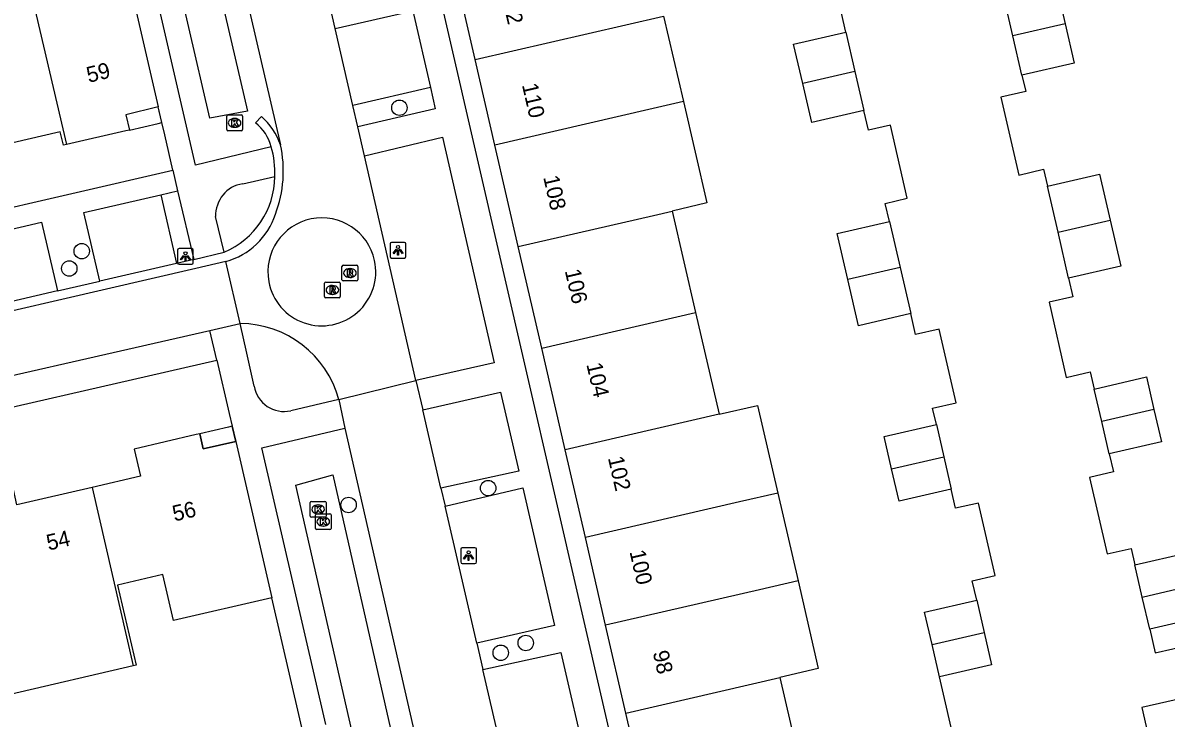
# Model space of a CAD drawing. Extents: x 156414 to 157775, y 382335 to 383765.
# Drawn here: x 156775 to 156847.5, y 383430 to 383474 of the extents above; entities that cross this region are included whole.
import ezdxf

# ---------------------------------------------------------------- set-up
doc = ezdxf.new("R2010")
doc.units = 0
for name, color, linetype in [('IMGEO_Boom', 7, 'Continuous'), ('IMGEO_Greppel_droge_sloot', 7, 'Continuous'), ('IMGEO_Kolk', 7, 'Continuous'), ('IMGEO_Lichtpunt', 7, 'Continuous'), ('IMGEO_Muur', 7, 'Continuous'), ('IMGEO_Pand', 7, 'Continuous'), ('IMGEO_Pand_nummerreeks', 7, 'Continuous'), ('IMGEO_Pand_overbouw', 7, 'Continuous'), ('IMGEO_Rijbaan_lokaal_gesloten', 7, 'Continuous'), ('IMGEO_Rijbaan_lokaal_open', 7, 'Continuous'), ('IMGEO_Rioolput', 7, 'Continuous'), ('IMGEO_Voetpad_open', 7, 'Continuous')]:
    doc.layers.add(name, color=color, linetype=linetype)

msp = doc.modelspace()

# ---------------------------------------------------------------- linework, layer by layer
at = {"layer": 'IMGEO_Boom'}
for centre in [(156798.902, 383468.623), (156778.779, 383459.543), (156777.986, 383458.446), (156804.526, 383444.545), (156795.681, 383443.478), (156806.905, 383434.742), (156805.322, 383434.122)]:
    msp.add_circle(centre, 0.489, dxfattribs=at)
at = {"layer": 'IMGEO_Greppel_droge_sloot'}
for points in [[(156776.259, 383513.891), (156778.596, 383514.329), (156789.283, 383468.396), (156786.897, 383467.961), (156776.259, 383513.891)], [(156803.858, 383402.233), (156802.145, 383401.843), (156792.348, 383444.732), (156794.686, 383445.39), (156804.457, 383402.37)]]:
    msp.add_lwpolyline(points, dxfattribs=at)
at = {"layer": 'IMGEO_Kolk'}
for p, q in [((156787.961, 383467.239), (156787.961, 383468.091)), ((156788.036, 383468.165), (156788.888, 383468.165)), ((156788.449, 383467.945), (156788.474, 383467.945)), ((156788.962, 383468.091), (156788.962, 383467.239)), ((156788.888, 383467.165), (156788.036, 383467.165)), ((156788.472, 383467.385), (156788.447, 383467.385)), ((156793.253, 383442.772), (156793.253, 383443.624)), ((156793.328, 383443.698), (156794.18, 383443.698)), ((156793.741, 383443.478), (156793.766, 383443.478)), ((156794.254, 383443.624), (156794.254, 383442.772)), ((156794.18, 383442.698), (156793.328, 383442.698)), ((156793.577, 383441.993), (156793.577, 383442.845)), ((156793.652, 383442.919), (156794.504, 383442.919)), ((156793.764, 383442.918), (156793.739, 383442.918)), ((156794.065, 383442.699), (156794.09, 383442.699)), ((156794.578, 383442.845), (156794.578, 383441.993)), ((156794.504, 383441.919), (156793.652, 383441.919)), ((156794.088, 383442.139), (156794.063, 383442.139))]:
    msp.add_line(p, q, dxfattribs=at)
for points in [[(156787.961, 383467.239), (156787.961, 383468.091)], [(156788.036, 383468.165), (156788.888, 383468.165)], [(156788.282, 383467.865), (156788.405, 383467.865), (156788.405, 383467.714), (156788.535, 383467.865), (156788.699, 383467.865), (156788.553, 383467.714), (156788.706, 383467.465), (156788.554, 383467.465), (156788.469, 383467.629), (156788.405, 383467.562), (156788.405, 383467.465), (156788.282, 383467.465), (156788.282, 383467.865)], [(156788.962, 383468.091), (156788.962, 383467.239)], [(156788.888, 383467.165), (156788.036, 383467.165)], [(156793.253, 383442.772), (156793.253, 383443.624)], [(156793.328, 383443.698), (156794.18, 383443.698)], [(156793.574, 383443.398), (156793.697, 383443.398), (156793.697, 383443.247), (156793.827, 383443.398), (156793.991, 383443.398), (156793.845, 383443.247), (156793.998, 383442.998), (156793.846, 383442.998), (156793.761, 383443.162), (156793.697, 383443.095), (156793.697, 383442.998), (156793.574, 383442.998), (156793.574, 383443.398)], [(156794.254, 383443.624), (156794.254, 383442.772)], [(156794.18, 383442.698), (156793.328, 383442.698)], [(156793.577, 383441.993), (156793.577, 383442.845)], [(156793.652, 383442.919), (156794.504, 383442.919)], [(156793.898, 383442.619), (156794.021, 383442.619), (156794.021, 383442.468), (156794.151, 383442.619), (156794.315, 383442.619), (156794.169, 383442.468), (156794.322, 383442.219), (156794.17, 383442.219), (156794.085, 383442.383), (156794.021, 383442.316), (156794.021, 383442.219), (156793.898, 383442.219), (156793.898, 383442.619)], [(156794.578, 383442.845), (156794.578, 383441.993)], [(156794.504, 383441.919), (156793.652, 383441.919)]]:
    msp.add_lwpolyline(points, dxfattribs=at)
for centre, start, end in [((156788.038, 383468.089), 91.55205, 178.44795), ((156788.038, 383468.089), 91.55205, 178.44795), ((156788.886, 383468.089), 1.55205, 88.44795), ((156788.886, 383468.089), 1.55205, 88.44795), ((156788.038, 383467.241), 181.55205, 268.44795), ((156788.038, 383467.241), 181.55205, 268.44795), ((156788.886, 383467.241), 271.55205, 358.44795), ((156788.886, 383467.241), 271.55205, 358.44795), ((156793.33, 383443.622), 91.55205, 178.44795), ((156793.33, 383443.622), 91.55205, 178.44795), ((156794.178, 383443.622), 1.55205, 88.44795), ((156794.178, 383443.622), 1.55205, 88.44795), ((156793.33, 383442.774), 181.55205, 268.44795), ((156793.33, 383442.774), 181.55205, 268.44795), ((156793.654, 383442.843), 91.55205, 178.44795), ((156793.654, 383442.843), 91.55205, 178.44795), ((156794.178, 383442.774), 271.55205, 358.44795), ((156794.178, 383442.774), 271.55205, 358.44795), ((156794.502, 383442.843), 1.55205, 88.44795), ((156794.502, 383442.843), 1.55205, 88.44795), ((156793.654, 383441.995), 181.55205, 268.44795), ((156793.654, 383441.995), 181.55205, 268.44795), ((156794.502, 383441.995), 271.55205, 358.44795), ((156794.502, 383441.995), 271.55205, 358.44795)]:
    msp.add_arc(centre, 0.0765, start, end, dxfattribs=at)
for centre, major_axis, ratio, start_param, end_param in [((156788.448, 383467.665), (-0.387, 0.002), 0.722429, 4.712389, 7.853982), ((156788.473, 383467.665), (-0.39, 0.002), 0.717154, 1.570796, 4.712389), ((156793.74, 383443.198), (-0.387, 0.002), 0.722429, 4.712389, 7.853982), ((156793.765, 383443.198), (-0.39, 0.002), 0.717154, 1.570796, 4.712389), ((156794.064, 383442.419), (-0.387, 0.002), 0.722429, 4.712389, 7.853982), ((156794.089, 383442.419), (-0.39, 0.002), 0.717154, 1.570796, 4.712389)]:
    msp.add_ellipse(centre, major_axis=major_axis, ratio=ratio, start_param=start_param, end_param=end_param, dxfattribs=at)
at = {"layer": 'IMGEO_Lichtpunt'}
for p, q in [((156785.75, 383459.709), (156784.942, 383459.709)), ((156785.75, 383459.709), (156784.942, 383459.709)), ((156798.315, 383460.007), (156798.315, 383459.2)), ((156798.315, 383460.007), (156798.315, 383459.2)), ((156799.217, 383460.102), (156798.409, 383460.102)), ((156799.217, 383460.102), (156798.409, 383460.102)), ((156799.311, 383459.2), (156799.311, 383460.007)), ((156799.311, 383459.2), (156799.311, 383460.007)), ((156784.848, 383459.614), (156784.848, 383458.807)), ((156784.848, 383459.614), (156784.848, 383458.807)), ((156785.844, 383458.807), (156785.844, 383459.614)), ((156785.844, 383458.807), (156785.844, 383459.614)), ((156798.409, 383459.106), (156799.217, 383459.106)), ((156798.409, 383459.106), (156799.217, 383459.106)), ((156784.942, 383458.713), (156785.75, 383458.713)), ((156784.942, 383458.713), (156785.75, 383458.713)), ((156802.785, 383440.678), (156802.785, 383439.871)), ((156802.785, 383440.678), (156802.785, 383439.871)), ((156803.687, 383440.773), (156802.879, 383440.773)), ((156803.687, 383440.773), (156802.879, 383440.773)), ((156803.781, 383439.871), (156803.781, 383440.678)), ((156803.781, 383439.871), (156803.781, 383440.678)), ((156802.879, 383439.777), (156803.687, 383439.777)), ((156802.879, 383439.777), (156803.687, 383439.777))]:
    msp.add_line(p, q, dxfattribs=at)
for points in [[(156785.222, 383459.278), (156785.261, 383459.25), (156785.073, 383458.988), (156785.035, 383459.015), (156785.222, 383459.278)], [(156785.324, 383459.23), (156785.371, 383459.23), (156785.371, 383458.908), (156785.324, 383458.908), (156785.324, 383459.23)], [(156785.434, 383459.25), (156785.472, 383459.277), (156785.659, 383459.015), (156785.62, 383458.987), (156785.434, 383459.25)], [(156798.689, 383459.671), (156798.728, 383459.643), (156798.54, 383459.381), (156798.502, 383459.408), (156798.689, 383459.671)], [(156798.791, 383459.623), (156798.838, 383459.623), (156798.838, 383459.301), (156798.791, 383459.301), (156798.791, 383459.623)], [(156798.901, 383459.643), (156798.939, 383459.67), (156799.126, 383459.408), (156799.087, 383459.38), (156798.901, 383459.643)], [(156803.159, 383440.342), (156803.198, 383440.314), (156803.01, 383440.052), (156802.972, 383440.079), (156803.159, 383440.342)], [(156803.261, 383440.294), (156803.308, 383440.294), (156803.308, 383439.972), (156803.261, 383439.972), (156803.261, 383440.294)], [(156803.371, 383440.314), (156803.409, 383440.341), (156803.596, 383440.079), (156803.557, 383440.051), (156803.371, 383440.314)]]:
    msp.add_lwpolyline(points, dxfattribs=at)
for centre in [(156798.814, 383459.805), (156785.347, 383459.412), (156803.284, 383440.476)]:
    msp.add_circle(centre, 0.0994, dxfattribs=at)
for centre, start, end in [((156784.942, 383459.614), 90, 180), ((156784.942, 383459.614), 90, 180), ((156785.75, 383459.614), 0, 90), ((156785.75, 383459.614), 0, 90), ((156798.409, 383460.007), 90, 180), ((156798.409, 383460.007), 90, 180), ((156799.217, 383460.007), 0, 90), ((156799.217, 383460.007), 0, 90), ((156798.409, 383459.2), 180, 270), ((156798.409, 383459.2), 180, 270), ((156799.217, 383459.2), 270, 0), ((156799.217, 383459.2), 270, 360), ((156784.942, 383458.807), 180, 270), ((156784.942, 383458.807), 180, 270), ((156785.75, 383458.807), 270, 0), ((156785.75, 383458.807), 270, 360), ((156802.879, 383440.678), 90, 180), ((156802.879, 383440.678), 90, 180), ((156803.687, 383440.678), 0, 90), ((156803.687, 383440.678), 0, 90), ((156802.879, 383439.871), 180, 270), ((156802.879, 383439.871), 180, 270), ((156803.687, 383439.871), 270, 0), ((156803.687, 383439.871), 270, 360)]:
    msp.add_arc(centre, 0.0946, start, end, dxfattribs=at)
at = {"layer": 'IMGEO_Muur'}
msp.add_lwpolyline([(156793.184, 383427.395), (156790.812, 383437.604)], dxfattribs=at)
at = {"layer": 'IMGEO_Pand'}
for points in [[(156781.345, 383478.575), (156783.628, 383468.67)], [(156775.28, 383477.136), (156777.804, 383466.291)], [(156803.703, 383471.676), (156802.39, 383477.372)], [(156837.194, 383475.659), (156840.497, 383476.422), (156841.071, 383473.937)], [(156837.768, 383473.174), (156837.194, 383475.659)], [(156803.703, 383471.676), (156815.63, 383474.43)], [(156815.63, 383474.43), (156816.89, 383469.021)], [(156841.071, 383473.937), (156837.768, 383473.174)], [(156841.071, 383473.937), (156841.645, 383471.453), (156838.342, 383470.689)], [(156824.449, 383470.162), (156823.877, 383472.644), (156827.181, 383473.405)], [(156827.181, 383473.405), (156827.752, 383470.922)], [(156838.342, 383470.689), (156837.768, 383473.174)], [(156804.952, 383466.263), (156803.703, 383471.676)], [(156827.752, 383470.922), (156824.449, 383470.162)], [(156827.752, 383470.922), (156828.324, 383468.44)], [(156828.324, 383468.44), (156825.02, 383467.679), (156824.449, 383470.162)], [(156783.628, 383468.67), (156781.563, 383468.17), (156781.81, 383467.213), (156781.581, 383467.16), (156777.804, 383466.291)], [(156816.89, 383469.021), (156814.697, 383468.514), (156804.952, 383466.263)], [(156816.89, 383469.021), (156818.387, 383462.593), (156816.183, 383462.084)], [(156777.804, 383466.291), (156777.613, 383466.247), (156777.414, 383467.102), (156774.416, 383466.4), (156774.209, 383466.352), (156773.986, 383467.327), (156772.122, 383466.899)], [(156806.435, 383459.832), (156804.952, 383466.263)], [(156839.956, 383463.657), (156843.261, 383464.413), (156843.928, 383461.5)], [(156840.623, 383460.744), (156839.956, 383463.657)], [(156806.435, 383459.832), (156814.999, 383461.81), (156816.183, 383462.084)], [(156816.183, 383462.084), (156817.668, 383455.653)], [(156827.317, 383457.747), (156826.642, 383460.669), (156829.944, 383461.432)], [(156829.944, 383461.432), (156830.62, 383458.511)], [(156840.623, 383460.744), (156843.928, 383461.5)], [(156843.928, 383461.5), (156844.594, 383458.586), (156841.289, 383457.83)], [(156841.289, 383457.83), (156840.623, 383460.744)], [(156807.918, 383453.401), (156806.435, 383459.832)], [(156830.62, 383458.511), (156827.317, 383457.747)], [(156830.62, 383458.511), (156831.295, 383455.589)], [(156831.295, 383455.589), (156827.992, 383454.826), (156827.317, 383457.747)], [(156807.918, 383453.401), (156817.668, 383455.653)], [(156817.668, 383455.653), (156819.154, 383449.222)], [(156809.401, 383446.969), (156807.918, 383453.401)], [(156842.916, 383450.817), (156846.219, 383451.582), (156846.694, 383449.527)], [(156843.392, 383448.763), (156842.916, 383450.817)], [(156819.154, 383449.222), (156821.589, 383449.785), (156822.872, 383444.231)], [(156819.154, 383449.222), (156809.401, 383446.969)], [(156846.694, 383449.527), (156843.392, 383448.763)], [(156846.694, 383449.527), (156847.17, 383447.472), (156843.867, 383446.708)], [(156830.085, 383445.76), (156829.614, 383447.806), (156832.917, 383448.566)], [(156832.917, 383448.566), (156833.388, 383446.52)], [(156843.867, 383446.708), (156843.392, 383448.763)], [(156788.53, 383447.489), (156786.477, 383447.021), (156786.259, 383447.987), (156786.028, 383447.933), (156782.103, 383447.019), (156782.504, 383445.295), (156779.448, 383444.586)], [(156788.53, 383447.489), (156790.812, 383437.604)], [(156810.681, 383441.415), (156809.401, 383446.969)], [(156830.085, 383445.76), (156833.388, 383446.52)], [(156833.388, 383446.52), (156833.859, 383444.474)], [(156833.859, 383444.474), (156830.555, 383443.714), (156830.085, 383445.76)], [(156779.448, 383444.586), (156776.317, 383443.859), (156774.673, 383443.478), (156774.45, 383444.453), (156771.524, 383443.785), (156771.363, 383444.488), (156771.255, 383444.463)], [(156779.448, 383444.586), (156782.044, 383433.295)], [(156822.872, 383444.231), (156820.436, 383443.668), (156810.681, 383441.415)], [(156822.872, 383444.231), (156824.155, 383438.678)], [(156811.962, 383435.861), (156810.681, 383441.415)], [(156845.493, 383439.687), (156848.796, 383440.45), (156849.267, 383438.414)], [(156845.964, 383437.65), (156845.493, 383439.687)], [(156790.812, 383437.604), (156784.586, 383436.174), (156783.916, 383439.067), (156781.051, 383438.403), (156782.226, 383433.337), (156782.044, 383433.295)], [(156824.155, 383438.678), (156821.719, 383438.115), (156811.962, 383435.861)], [(156824.155, 383438.678), (156825.438, 383433.124), (156823.002, 383432.561)], [(156845.964, 383437.65), (156849.267, 383438.414)], [(156849.267, 383438.414), (156849.738, 383436.377), (156846.435, 383435.613)], [(156832.644, 383434.649), (156832.171, 383436.696), (156835.474, 383437.46)], [(156835.474, 383437.46), (156835.947, 383435.413)], [(156846.435, 383435.613), (156845.964, 383437.65)], [(156813.243, 383430.307), (156811.962, 383435.861)], [(156832.644, 383434.649), (156835.947, 383435.413)], [(156835.947, 383435.413), (156836.42, 383433.366), (156833.117, 383432.602)], [(156833.117, 383432.602), (156832.644, 383434.649)], [(156782.044, 383433.295), (156774.242, 383431.486)], [(156813.243, 383430.307), (156823.002, 383432.561)], [(156823.002, 383432.561), (156824.285, 383427.007)], [(156814.524, 383424.752), (156813.243, 383430.307)]]:
    msp.add_lwpolyline(points, dxfattribs=at)
at = {"layer": 'IMGEO_Pand_overbouw'}
for points in [[(156781.81, 383467.213), (156783.62, 383467.63), (156783.854, 383467.684), (156783.832, 383467.779), (156783.628, 383468.67), (156781.563, 383468.17)], [(156786.259, 383447.987), (156786.477, 383447.021), (156788.53, 383447.489), (156788.329, 383448.375), (156788.308, 383448.464), (156788.075, 383448.41)]]:
    msp.add_lwpolyline(points, close=True, dxfattribs=at)
at = {"layer": 'IMGEO_Rijbaan_lokaal_gesloten'}
for points in [[(156779.416, 383517.781), (156791.37, 383466.279)], [(156794.836, 383473.638), (156794.192, 383476.425)], [(156795.96, 383468.767), (156794.836, 383473.638)], [(156796.271, 383467.419), (156795.96, 383468.767)], [(156796.696, 383465.578), (156796.271, 383467.419)], [(156799.937, 383451.364), (156796.696, 383465.578)], [(156787.899, 383458.888), (156786.004, 383458.45), (156765.894, 383453.805), (156714.231, 383441.888), (156682.439, 383434.549)], [(156788.808, 383454.964), (156787.899, 383458.888)], [(156786.899, 383454.529), (156788.808, 383454.964)], [(156683.333, 383430.671), (156766.841, 383449.96), (156786.899, 383454.529)], [(156795.072, 383450.154), (156799.937, 383451.364)], [(156799.937, 383451.364), (156800.386, 383449.507)], [(156795.072, 383450.154), (156795.447, 383448.332)], [(156801.536, 383444.534), (156800.386, 383449.507)], [(156795.447, 383448.332), (156806.745, 383398.93)], [(156801.536, 383444.534), (156801.798, 383443.399)], [(156803.803, 383434.73), (156801.798, 383443.399)], [(156803.803, 383434.73), (156804.19, 383433.055)], [(156805.869, 383425.796), (156804.19, 383433.055)]]:
    msp.add_lwpolyline(points, dxfattribs=at)
for centre, radius, start, end in [((156783.792, 383464.626), 7.756, 339.33355, 12.30232), ((156786.684, 383463.317), 4.593, 285.34121, 341.8835), ((156788.768, 383448.429), 6.535, 15.30736, 89.65277)]:
    msp.add_arc(centre, radius, start, end, dxfattribs=at)
at = {"layer": 'IMGEO_Rijbaan_lokaal_open'}
for points in [[(156790.167, 383468.078), (156789.777, 383467.677)], [(156785.874, 383459.016), (156784.784, 383458.765)], [(156785.874, 383459.016), (156787.799, 383459.486)], [(156784.784, 383458.765), (156779.919, 383457.644)], [(156777.24, 383457.026), (156779.919, 383457.644)], [(156777.24, 383457.026), (156771.18, 383455.629)]]:
    msp.add_lwpolyline(points, dxfattribs=at)
for centre, radius, start, end in [((156788.006, 383465.414), 2.874, 14.59484, 51.95656), ((156787.045, 383464.689), 4.608, 20.18879, 47.35288), ((156785.36, 383464.572), 5.648, 356.88188, 16.09388), ((156785.801, 383464.286), 5.199, 292.60296, 359.76826), ((156793.986, 383458.231), 3.418, 12.26263, 190.41971), ((156793.985, 383458.238), 3.418, 190.53471, 12.14763)]:
    msp.add_arc(centre, radius, start, end, dxfattribs=at)
at = {"layer": 'IMGEO_Rioolput'}
for p, q in [((156795.264, 383457.731), (156795.264, 383458.583)), ((156795.339, 383458.657), (156796.191, 383458.657)), ((156795.752, 383458.437), (156795.777, 383458.437)), ((156796.265, 383458.583), (156796.265, 383457.731)), ((156794.231, 383457.59), (156795.083, 383457.59)), ((156796.191, 383457.657), (156795.339, 383457.657)), ((156795.775, 383457.877), (156795.75, 383457.877)), ((156794.156, 383456.664), (156794.156, 383457.516)), ((156794.667, 383456.81), (156794.642, 383456.81)), ((156794.644, 383457.37), (156794.669, 383457.37)), ((156795.157, 383457.516), (156795.157, 383456.664)), ((156795.083, 383456.59), (156794.231, 383456.59))]:
    msp.add_line(p, q, dxfattribs=at)
for points in [[(156795.264, 383457.731), (156795.264, 383458.583)], [(156795.339, 383458.657), (156796.191, 383458.657)], [(156795.853, 383458.355), (156795.601, 383458.357), (156795.601, 383457.957)], [(156795.779, 383458.276), (156795.725, 383458.276), (156795.725, 383458.195)], [(156796.265, 383458.583), (156796.265, 383457.731)], [(156794.231, 383457.59), (156795.083, 383457.59)], [(156796.191, 383457.657), (156795.339, 383457.657)], [(156795.601, 383457.957), (156795.725, 383457.957), (156795.725, 383458.119), (156795.736, 383458.119)], [(156795.725, 383458.195), (156795.777, 383458.195)], [(156795.783, 383458.09), (156795.854, 383457.957), (156795.994, 383457.957), (156795.929, 383458.083)], [(156794.156, 383456.664), (156794.156, 383457.516)], [(156794.745, 383457.288), (156794.493, 383457.29), (156794.493, 383456.89)], [(156794.493, 383456.89), (156794.617, 383456.89), (156794.617, 383457.052), (156794.628, 383457.052)], [(156794.671, 383457.209), (156794.617, 383457.209), (156794.617, 383457.128)], [(156794.617, 383457.128), (156794.669, 383457.128)], [(156794.675, 383457.023), (156794.746, 383456.89), (156794.886, 383456.89), (156794.821, 383457.016)], [(156795.157, 383457.516), (156795.157, 383456.664)], [(156795.083, 383456.59), (156794.231, 383456.59)]]:
    msp.add_lwpolyline(points, dxfattribs=at)
for centre, radius, start, end in [((156795.341, 383458.581), 0.0765, 91.55205, 178.44795), ((156795.341, 383458.581), 0.0765, 91.55205, 178.44795), ((156795.785, 383458.18), 0.0964, 77.00612, 93.18647), ((156795.799, 383458.237), 0.0378, 276.66336, 79.67722), ((156795.852, 383458.245), 0.109, 350.36119, 89.41601), ((156796.189, 383458.581), 0.0765, 1.55205, 88.44795), ((156796.189, 383458.581), 0.0765, 1.55205, 88.44795), ((156794.233, 383457.514), 0.0765, 91.55205, 178.44795), ((156794.233, 383457.514), 0.0765, 91.55205, 178.44795), ((156795.081, 383457.514), 0.0765, 1.55205, 88.44795), ((156795.081, 383457.514), 0.0765, 1.55205, 88.44795), ((156795.341, 383457.733), 0.0765, 181.55205, 268.44795), ((156795.341, 383457.733), 0.0765, 181.55205, 268.44795), ((156795.735, 383458.066), 0.0533, 26.02933, 88.69889), ((156795.761, 383458.384), 0.19, 274.7715, 282.96867), ((156795.85, 383458.245), 0.112, 277.58423, 350.98172), ((156795.834, 383458.03), 0.108, 29.51342, 73.79051), ((156796.189, 383457.733), 0.0765, 271.55205, 358.44795), ((156796.189, 383457.733), 0.0765, 271.55205, 358.44795), ((156794.627, 383456.999), 0.0533, 26.02933, 88.69889), ((156794.653, 383457.317), 0.19, 274.7715, 282.96867), ((156794.677, 383457.113), 0.0964, 77.00612, 93.18647), ((156794.691, 383457.17), 0.0378, 276.66336, 79.67722), ((156794.744, 383457.178), 0.109, 350.36119, 89.41601), ((156794.742, 383457.178), 0.112, 277.58423, 350.98172), ((156794.726, 383456.963), 0.108, 29.51342, 73.79051), ((156794.233, 383456.666), 0.0765, 181.55205, 268.44795), ((156794.233, 383456.666), 0.0765, 181.55205, 268.44795), ((156795.081, 383456.666), 0.0765, 271.55205, 358.44795), ((156795.081, 383456.666), 0.0765, 271.55205, 358.44795)]:
    msp.add_arc(centre, radius, start, end, dxfattribs=at)
for centre, major_axis, ratio, start_param, end_param in [((156795.751, 383458.157), (-0.387, 0.002), 0.722429, 4.712389, 7.853982), ((156795.776, 383458.157), (-0.39, 0.002), 0.717154, 1.570796, 4.712389), ((156794.643, 383457.09), (-0.387, 0.002), 0.722429, 4.712389, 7.853982), ((156794.668, 383457.09), (-0.39, 0.002), 0.717154, 1.570796, 4.712389)]:
    msp.add_ellipse(centre, major_axis=major_axis, ratio=ratio, start_param=start_param, end_param=end_param, dxfattribs=at)
at = {"layer": 'IMGEO_Voetpad_open'}
for points in [[(156818.618, 383401.407), (156797.089, 383494.703)], [(156790.787, 383466.138), (156785.988, 383464.978), (156780.781, 383487.502)], [(156827.181, 383473.405), (156826.904, 383474.609), (156828.427, 383474.96), (156827.363, 383479.572), (156825.837, 383479.22), (156825.562, 383480.412)], [(156794.836, 383473.638), (156799.75, 383474.755), (156800.865, 383469.899)], [(156838.342, 383470.689), (156838.58, 383469.657), (156836.995, 383469.291), (156838.132, 383464.364), (156839.711, 383464.729), (156839.956, 383463.657)], [(156800.865, 383469.899), (156795.96, 383468.767)], [(156800.865, 383469.899), (156801.175, 383468.55), (156796.271, 383467.419)], [(156784.544, 383464.681), (156784.032, 383466.908), (156783.854, 383467.684), (156783.628, 383468.67)], [(156829.944, 383461.432), (156829.68, 383462.571), (156831.078, 383462.893), (156830.01, 383467.526), (156828.609, 383467.203), (156828.324, 383468.44)], [(156796.696, 383465.578), (156801.621, 383466.757), (156804.899, 383452.468), (156799.937, 383451.364)], [(156712.717, 383448.102), (156765.332, 383460.234), (156784.544, 383464.681)], [(156784.544, 383464.681), (156784.854, 383463.368)], [(156788.978, 383463.811), (156791, 383464.265)], [(156783.782, 383463.12), (156784.854, 383463.368)], [(156784.854, 383463.368), (156785.874, 383459.016)], [(156779.919, 383457.644), (156778.916, 383461.995), (156783.782, 383463.12)], [(156783.782, 383463.12), (156784.784, 383458.765)], [(156771.18, 383455.629), (156770.175, 383459.974), (156776.235, 383461.375), (156777.24, 383457.026)], [(156787.799, 383459.486), (156787.257, 383461.728)], [(156841.289, 383457.83), (156841.556, 383456.662), (156840.057, 383456.319), (156841.147, 383451.549), (156842.666, 383451.896), (156842.916, 383450.817)], [(156832.917, 383448.566), (156832.679, 383449.599), (156834.177, 383449.945), (156833.1, 383454.606), (156831.602, 383454.26), (156831.295, 383455.589)], [(156789.703, 383450.992), (156789.233, 383453.078), (156788.808, 383454.964)], [(156787.33, 383452.642), (156786.899, 383454.529)], [(156715.522, 383436.085), (156767.229, 383448.037), (156787.33, 383452.642)], [(156787.33, 383452.642), (156788.124, 383449.262), (156788.308, 383448.464), (156788.53, 383447.489)], [(156800.386, 383449.507), (156805.315, 383450.608), (156806.468, 383445.62), (156801.536, 383444.534)], [(156795.072, 383450.154), (156792.015, 383449.438)], [(156794.238, 383429.583), (156790.186, 383447.104), (156795.447, 383448.332)], [(156843.867, 383446.708), (156844.13, 383445.568), (156842.611, 383445.217), (156843.73, 383440.38), (156845.251, 383440.732), (156845.493, 383439.687)], [(156801.798, 383443.399), (156806.713, 383444.562), (156808.727, 383435.852), (156803.803, 383434.73)], [(156835.474, 383437.46), (156835.194, 383438.673), (156836.637, 383439.005), (156835.579, 383443.6), (156834.137, 383443.268), (156833.859, 383444.474)], [(156793.184, 383427.395), (156790.812, 383437.604)], [(156846.435, 383435.613), (156846.783, 383434.108), (156850.133, 383434.882), (156850.808, 383431.962), (156850.849, 383431.786), (156847.509, 383431.014), (156845.929, 383430.648), (156846.483, 383428.253), (156845.908, 383428.124), (156845.964, 383427.88), (156847.876, 383419.618)], [(156804.19, 383433.055), (156809.122, 383434.142), (156810.793, 383426.916), (156805.869, 383425.796)], [(156834.166, 383428.027), (156833.117, 383432.602)]]:
    msp.add_lwpolyline(points, dxfattribs=at)
for centre, radius, start, end in [((156789.29, 383461.801), 2.034, 98.81383, 182.0583), ((156791.598, 383451.315), 1.922, 189.66302, 282.5233)]:
    msp.add_arc(centre, radius, start, end, dxfattribs=at)

# ---------------------------------------------------------------- texts
at = {"layer": 'IMGEO_Pand_nummerreeks'}
for s, rotation, p in [('112', 282.98531, (156805.293, 383475.999)), ('59', 13.61111, (156779.214, 383470.195)), ('110', 282.98531, (156806.66, 383470.066)), ('108', 282.98301, (156808.007, 383464.227)), ('106', 282.98301, (156809.372, 383458.305)), ('104', 282.98531, (156810.739, 383452.379)), ('102', 282.98531, (156812.106, 383446.454)), ('56', 13.006, (156784.648, 383442.431)), ('54', 13.006, (156776.669, 383440.588)), ('100', 282.98301, (156813.473, 383440.522)), ('98', 282.98301, (156814.945, 383434.148))]:
    msp.add_text(s, height=1, rotation=rotation, dxfattribs=at).set_placement(p)

doc.saveas('drawing.dxf')
